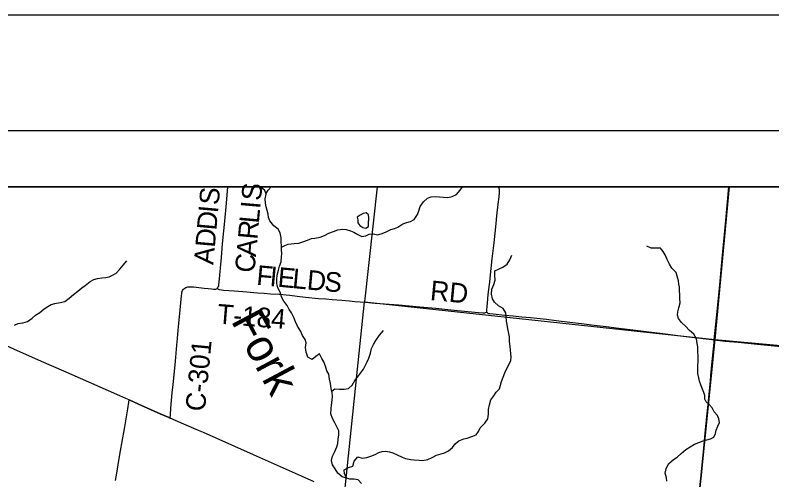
# Model space of a CAD drawing. Extents: x 0 to 1134, y 0 to 440.
# Drawn here: x 206.9 to 272.6, y 399.7 to 440 of the extents above; entities that cross this region are included whole.
import ezdxf

# ---------------------------------------------------------------- set-up
doc = ezdxf.new("R2010")
doc.units = 0
for name, color, linetype in [('Default', 7, 'Continuous'), ('GM_X_County_Road', 7, 'Continuous'), ('GM_X_County_Road_Text', 7, 'Continuous'), ('GM_X_Minor_Lake', 7, 'Continuous'), ('GM_X_Minor_River', 7, 'Continuous'), ('GM_X_Minor_River_Text', 7, 'Continuous'), ('GM_X_Section', 7, 'Continuous'), ('GM_X_State_Route', 7, 'Continuous'), ('GM_X_Township_Road', 7, 'Continuous'), ('GM_X_Township_Road_Text', 7, 'Continuous'), ('GM_X_Unincorporated', 7, 'Continuous'), ('SH_Border', 7, 'Continuous'), ('SH_Cut_Line', 7, 'Continuous'), ('SH_Text', 7, 'Continuous')]:
    doc.layers.add(name, color=color, linetype=linetype)

msp = doc.modelspace()

# ---------------------------------------------------------------- linework, layer by layer
at = {"layer": 'Default'}
for points in [[(268.905, 425.107), (238.334, 425.107), (237.213, 415.126), (267.649, 411.84)], [(299.19, 425.107), (268.905, 425.107), (267.649, 411.84), (297.835, 409.088)]]:
    msp.add_lwpolyline(points, close=True, dxfattribs=at)
at = {"layer": 'GM_X_County_Road'}
for points in [[(224.415, 416.282), (224.442, 416.307), (224.496, 416.38), (224.532, 416.456), (224.56, 416.542), (224.58, 416.631), (224.605, 416.815), (224.791, 418.95), (224.897, 420.157), (225.083, 422.105), (225.232, 423.683), (225.364, 425.107)], [(248.857, 425.107), (248.87, 425.072), (248.893, 424.979), (248.909, 424.885), (248.917, 424.79), (248.915, 424.602), (248.882, 424.229), (248.814, 423.58), (248.697, 422.564), (248.626, 421.916), (248.441, 420.248), (248.292, 418.858), (248.139, 417.469), (248.066, 416.82), (247.968, 415.99), (247.906, 415.433), (247.903, 415.342), (247.834, 414.693), (247.806, 414.417), (247.804, 414.327), (247.82, 414.245), (247.836, 414.222)], [(220.333, 405.028), (220.362, 405.335), (220.413, 405.89), (220.529, 407.211), (220.596, 407.933), (220.675, 408.767), (220.797, 409.972), (220.924, 411.363), (220.973, 411.92), (221.045, 412.661), (221.097, 413.218), (221.202, 414.425), (221.313, 415.633), (221.341, 415.821), (221.362, 415.913), (221.39, 416.005), (221.426, 416.093), (221.478, 416.177), (221.543, 416.249), (221.616, 416.311), (221.699, 416.36), (221.788, 416.396), (221.883, 416.416), (221.978, 416.426), (222.073, 416.427), (222.356, 416.407), (223.283, 416.31), (223.654, 416.269), (223.931, 416.235), (224.115, 416.22), (224.227, 416.214), (224.301, 416.224), (224.374, 416.254), (224.415, 416.282)], [(247.836, 414.222), (247.865, 414.18), (247.934, 414.134), (248.017, 414.105), (248.106, 414.087), (248.383, 414.057), (249.404, 413.96), (250.146, 413.886), (250.888, 413.812), (251.629, 413.743), (252.186, 413.69), (253.021, 413.605), (253.854, 413.506), (255.056, 413.36), (256.074, 413.242), (257.183, 413.1), (258.201, 412.976), (259.311, 412.84), (260.513, 412.689), (263.564, 412.306), (264.674, 412.167), (265.875, 412.015), (267.17, 411.858), (267.604, 411.812)], [(267.604, 411.812), (268.56, 411.71), (269.673, 411.605), (271.343, 411.448), (274.033, 411.19), (275.703, 411.028), (276.909, 410.914), (277.929, 410.819), (279.228, 410.694), (280.712, 410.548), (281.269, 410.48), (281.546, 410.435), (281.82, 410.374), (282.18, 410.274), (282.538, 410.171), (282.684, 410.129)], [(215.601, 399.604), (215.697, 400.249), (215.878, 401.352), (216.026, 402.177), (216.177, 403.001), (216.374, 404.101), (216.668, 405.828), (216.763, 406.396), (216.795, 406.592)], [(216.795, 406.592), (217.601, 406.237), (218.621, 405.78), (219.473, 405.403), (220.18, 405.095), (220.333, 405.028)]]:
    msp.add_lwpolyline(points, dxfattribs=at)
at = {"layer": 'GM_X_Minor_Lake'}
for points in [[(237.56, 421.752), (237.555, 421.911), (237.609, 422.411), (237.578, 422.662), (237.354, 422.825), (237.103, 422.783), (236.839, 422.628), (236.598, 422.45)], [(236.598, 422.45), (236.628, 422.222), (236.647, 421.971), (236.825, 421.729), (237.072, 421.555), (237.344, 421.505), (237.563, 421.661), (237.56, 421.752)]]:
    msp.add_lwpolyline(points, dxfattribs=at)
at = {"layer": 'GM_X_Minor_River'}
for points in [[(236.96, 399.331), (236.659, 399.665), (236.319, 399.716), (235.944, 399.722), (235.582, 399.842), (235.277, 399.926), (234.918, 400.239), (234.663, 400.608), (234.441, 400.975), (234.345, 401.341), (234.43, 401.704), (234.652, 402.121), (234.829, 402.517), (234.902, 402.812), (234.942, 403.198), (234.982, 403.561), (234.999, 403.925), (234.801, 404.327), (234.646, 404.614), (234.448, 404.981), (234.284, 405.393), (234.325, 405.848), (234.352, 406.132), (234.416, 406.564), (234.433, 406.916), (234.403, 407.212), (234.33, 407.589), (234.28, 408.011), (234.195, 408.399), (234.111, 408.822), (233.956, 409.131), (233.838, 409.532), (233.696, 409.909), (233.519, 410.197), (233.32, 410.587), (232.999, 410.376), (232.665, 410.097), (232.294, 410.319), (232.153, 410.731), (232.102, 411.141), (232.154, 411.55), (232.056, 411.836), (231.823, 412.193), (231.692, 412.525), (231.393, 413.007), (231.229, 413.374), (231.076, 413.764), (230.877, 414.154), (230.689, 414.453), (230.501, 414.797), (230.223, 415.166), (230.013, 415.545), (229.895, 415.956), (229.707, 416.323), (229.611, 416.7), (229.617, 417.076), (229.645, 417.417), (229.743, 417.859), (229.828, 418.222), (229.97, 418.595), (230.011, 419.027), (230.027, 419.311), (230.009, 419.619), (230.004, 420.017), (229.997, 420.302), (229.98, 420.678), (229.885, 421.089), (229.72, 421.433), (229.338, 421.712), (229.004, 422.15), (228.895, 422.436), (228.843, 422.733), (228.768, 423.041), (228.682, 423.361), (228.608, 423.692), (228.602, 424.068), (228.666, 424.465), (228.557, 424.763), (228.18, 425.107)], [(228.659, 424.484), (228.864, 424.815), (229.101, 425.107)], [(230.006, 419.845), (230.299, 419.99), (230.585, 420.122), (231.109, 420.17), (231.507, 420.209), (231.861, 420.318), (232.272, 420.47), (232.627, 420.624), (232.911, 420.631), (233.356, 420.738), (233.733, 420.868), (234.122, 421.078), (234.522, 421.231), (234.911, 421.35), (235.321, 421.412), (235.616, 421.396), (236.012, 421.287), (236.305, 421.146), (236.643, 420.959), (236.981, 420.794), (237.345, 420.845), (237.632, 420.988), (238.007, 421.005), (238.347, 420.943), (238.655, 421.018), (239.043, 421.159), (239.513, 421.391), (239.82, 421.466), (240.118, 421.586), (240.543, 421.887), (240.908, 421.995), (241.205, 422.092), (241.526, 422.269), (241.817, 422.697), (241.935, 423.002), (242.044, 423.388), (242.334, 423.804), (242.703, 424.117), (243.011, 424.214), (243.375, 424.243), (243.749, 424.214), (244.067, 424.186), (244.453, 424.18), (244.83, 424.265), (245.207, 424.43), (245.52, 424.812), (245.731, 425.107)], [(266.696, 407.256), (266.463, 407.829), (266.322, 408.218), (266.247, 408.504), (266.162, 408.892), (266.173, 409.597), (266.19, 409.927), (266.207, 410.291), (266.171, 410.906), (266.165, 411.214), (266.124, 411.499), (266.05, 411.887), (265.818, 412.312), (265.46, 412.636), (265.091, 413.006), (264.767, 413.33), (264.488, 413.676), (264.413, 413.961), (264.429, 414.257), (264.537, 414.585), (264.634, 415.016), (264.606, 415.415), (264.6, 415.745), (264.583, 416.064), (264.576, 416.372), (264.512, 416.657), (264.506, 416.942), (264.387, 417.353), (264.278, 417.662), (263.92, 418.021), (263.71, 418.377), (263.523, 418.778), (263.325, 419.191), (263.148, 419.478), (262.937, 419.766), (262.505, 419.784), (262.13, 419.768), (261.747, 419.956)], [(206.808, 413.08), (207.152, 413.246), (207.55, 413.296), (207.938, 413.392), (208.352, 413.704), (208.651, 413.961), (209.019, 414.195), (209.41, 414.507), (209.709, 414.718), (209.995, 414.873), (210.326, 414.982), (210.793, 415.065), (211.181, 415.139), (211.572, 415.417), (211.952, 415.752), (212.32, 416.031), (212.665, 416.333), (212.953, 416.544), (213.39, 416.868), (213.699, 417.056), (214.019, 417.131), (214.394, 417.193), (214.747, 417.221), (215.044, 417.285), (215.33, 417.417), (215.639, 417.594), (215.963, 417.942), (216.252, 418.301), (216.565, 418.683)], [(235.684, 399.808), (235.485, 400.173), (235.445, 400.527), (235.823, 400.737), (236.212, 400.856), (236.332, 401.275), (236.633, 401.657), (237.029, 401.549), (237.416, 401.588), (237.77, 401.708), (238.148, 401.861), (238.468, 402.027), (238.754, 402.113), (239.038, 402.154), (239.39, 402.103), (239.695, 401.996), (240.056, 401.831), (240.484, 401.63), (240.789, 401.512), (241.231, 401.436), (241.537, 401.397), (241.957, 401.368), (242.263, 401.329), (242.708, 401.436), (243.086, 401.6), (243.475, 401.788), (243.875, 401.918), (244.183, 402.015), (244.503, 402.17), (244.872, 402.471), (245.104, 402.786), (245.403, 403.043), (245.849, 403.207), (246.146, 403.281), (246.557, 403.434), (246.912, 403.577), (247.109, 403.869), (247.273, 404.174), (247.666, 404.577), (247.922, 404.96), (247.985, 405.369), (247.991, 405.756), (248.077, 406.164), (248.198, 406.595), (248.453, 406.955), (248.663, 407.259), (248.94, 407.562), (249.025, 407.879), (249.109, 408.185), (249.274, 408.569), (249.417, 408.954), (249.616, 409.383), (249.792, 409.71), (249.922, 410.027), (249.961, 410.322), (249.943, 410.63), (249.913, 410.915), (249.873, 411.245), (249.823, 411.667), (249.829, 412.077), (249.754, 412.363), (249.67, 412.774), (249.608, 413.139), (249.567, 413.424), (249.539, 413.845), (249.487, 414.165), (249.266, 414.521), (248.872, 414.766), (248.502, 415.091), (248.348, 415.378), (248.24, 415.778), (248.293, 416.21), (248.458, 416.617), (248.566, 417.002), (248.539, 417.423), (248.545, 417.81), (248.923, 417.986), (249.232, 418.129), (249.622, 418.374), (249.832, 418.746), (250.009, 419.153)], [(234.374, 407.363), (234.648, 407.573), (235.056, 407.543), (235.442, 407.526), (235.818, 407.6), (236.141, 407.879), (236.386, 408.296), (236.699, 408.678), (237.14, 409.263), (237.281, 409.557), (237.457, 409.907), (237.587, 410.234), (237.73, 410.642), (237.827, 411.05), (238.003, 411.423), (238.213, 411.761), (238.516, 412.223), (238.874, 412.615)], [(266.627, 403.047), (266.96, 403.143), (267.268, 403.226), (267.567, 403.377), (267.7, 403.681), (267.775, 403.986), (267.908, 404.312), (268.064, 404.638), (267.993, 404.958), (267.887, 405.245), (267.6, 405.56), (267.405, 405.906), (267.163, 406.208), (266.906, 406.425), (266.778, 406.65), (266.767, 406.989), (266.696, 407.256)], [(263.481, 399.535), (263.451, 399.831), (263.344, 400.231), (263.418, 400.605), (263.63, 401.046), (264.056, 401.426), (264.366, 401.614), (264.734, 401.939), (265.138, 402.285), (265.516, 402.518), (265.895, 402.762), (266.627, 403.047)]]:
    msp.add_lwpolyline(points, dxfattribs=at)
at = {"layer": 'GM_X_Section'}
for points in [[(237.213, 415.126), (267.649, 411.84), (264.588, 381.46), (234.046, 384.455)], [(297.835, 409.088), (294.966, 378.556), (264.588, 381.46), (267.649, 411.84)]]:
    msp.add_lwpolyline(points, close=True, dxfattribs=at)
at = {"layer": 'GM_X_State_Route'}
for points in [[(266.36, 398.792), (266.501, 400.275), (266.761, 403.058), (266.853, 403.991), (266.989, 405.385), (267.094, 406.494), (267.27, 408.252), (267.315, 408.716), (267.402, 409.644), (267.583, 411.59), (267.604, 411.812), (267.785, 413.728), (267.929, 415.119), (268.081, 416.602), (268.277, 418.831), (268.601, 422.172), (268.876, 425.107)], [(216.795, 406.592), (216.494, 406.725), (215.981, 406.948), (214.272, 407.692), (212.567, 408.443), (211.117, 409.081), (209.157, 409.947), (206.771, 411.002), (205.409, 411.607), (204.715, 411.911)], [(220.333, 405.028), (220.18, 405.095), (219.473, 405.403), (218.621, 405.78), (217.601, 406.237), (216.795, 406.592)], [(232.847, 399.483), (231.744, 399.982), (227.566, 401.823), (225.949, 402.542), (224.335, 403.27), (223.228, 403.759), (222.8, 403.943), (221.52, 404.505), (220.333, 405.028)]]:
    msp.add_lwpolyline(points, dxfattribs=at)
at = {"layer": 'GM_X_Township_Road'}
msp.add_lwpolyline([(224.415, 416.282), (224.482, 416.234), (224.551, 416.199), (224.594, 416.183), (224.638, 416.173), (224.973, 416.138), (225.901, 416.065), (226.643, 416.005), (227.012, 415.972), (227.939, 415.904), (228.496, 415.864), (229.053, 415.821), (229.796, 415.765), (230.723, 415.683), (231.371, 415.612), (232.11, 415.527), (233.22, 415.413), (233.869, 415.36), (234.426, 415.32), (235.261, 415.255), (235.91, 415.195), (236.374, 415.153), (237.302, 415.074), (238.137, 415.01), (240.179, 414.844), (242.034, 414.674), (243.425, 414.553), (244.723, 414.43), (246.206, 414.28), (247.132, 414.189), (247.503, 414.152), (247.599, 414.149), (247.681, 414.155), (247.741, 414.173), (247.836, 414.222)], dxfattribs=at)
at = {"layer": 'GM_X_Unincorporated'}
msp.add_lwpolyline([(389.85, 425.107), (205.806, 425.107), (204.709, 411.927), (203.298, 395.256), (201.772, 377.614), (199.963, 356.48), (199.216, 348.073), (199.204, 347.814), (197.276, 326.922), (194.671, 297.68), (196.75, 297.507), (226.505, 294.761), (229.037, 294.531), (230.352, 294.41), (267.363, 291.111), (271.419, 290.744), (286.244, 289.327), (290.306, 289.042), (300.527, 287.945), (340.569, 283.778)], dxfattribs=at)
at = {"layer": 'SH_Border'}
msp.add_lwpolyline([(30, 430), (670, 430), (670, 10), (30, 10)], close=True, dxfattribs=at)
at = {"layer": 'SH_Cut_Line'}
msp.add_lwpolyline([(0, 0), (680, 0), (680, 440), (0, 440)], close=True, dxfattribs=at)
msp.add_lwpolyline([(539, 425.107), (205.806, 425.107)], dxfattribs=at)
at = {"layer": 'SH_Text'}
msp.add_lwpolyline([(131, 425.107), (539, 425.107), (539, 17.107), (131, 17.107)], close=True, dxfattribs=at)

# ---------------------------------------------------------------- texts
at = {"layer": 'GM_X_County_Road_Text'}
for s, height, rotation, p in [('S', 1.705, 84.86484, (228.218, 423.843)), ('S', 1.705, 84.93394, (224.548, 423.471)), ('I', 1.705, 84.93411, (224.486, 422.774)), ('I', 1.705, 84.86388, (228.156, 423.146)), ('D', 1.705, 84.93478, (224.354, 421.28)), ('L', 1.705, 84.86337, (228.041, 421.876)), ('R', 1.705, 84.86525, (227.916, 420.481)), ('D', 1.705, 84.93353, (224.221, 419.785)), ('A', 1.705, 84.86212, (227.782, 418.987)), ('A', 1.705, 84.93534, (224.089, 418.291)), ('C', 1.705, 84.86457, (227.657, 417.593)), ('C-301', 1.7045, 84.50795, (223.355, 405.55))]:
    msp.add_text(s, height=height, rotation=rotation, dxfattribs=at).set_placement(p)
at = {"layer": 'GM_X_Minor_River_Text'}
msp.add_text('Fork', height=2.84, rotation=298.0185, dxfattribs=at).set_placement((225.587, 413.477))
at = {"layer": 'GM_X_Township_Road_Text'}
for s, height, rotation, p in [('F', 1.705, 354.67071, (227.79, 416.602)), ('I', 1.705, 354.67384, (228.935, 416.495)), ('E', 1.705, 354.67384, (229.632, 416.43)), ('L', 1.705, 354.66958, (230.901, 416.312)), ('D', 1.705, 354.68854, (232.171, 416.193)), ('S', 1.705, 355.24201, (233.683, 416.053)), ('RD', 1.7045, 354.58217, (242.87, 415.276)), ('T-184', 1.7045, 355.30715, (224.383, 413.236))]:
    msp.add_text(s, height=height, rotation=rotation, dxfattribs=at).set_placement(p)

doc.saveas('drawing.dxf')
